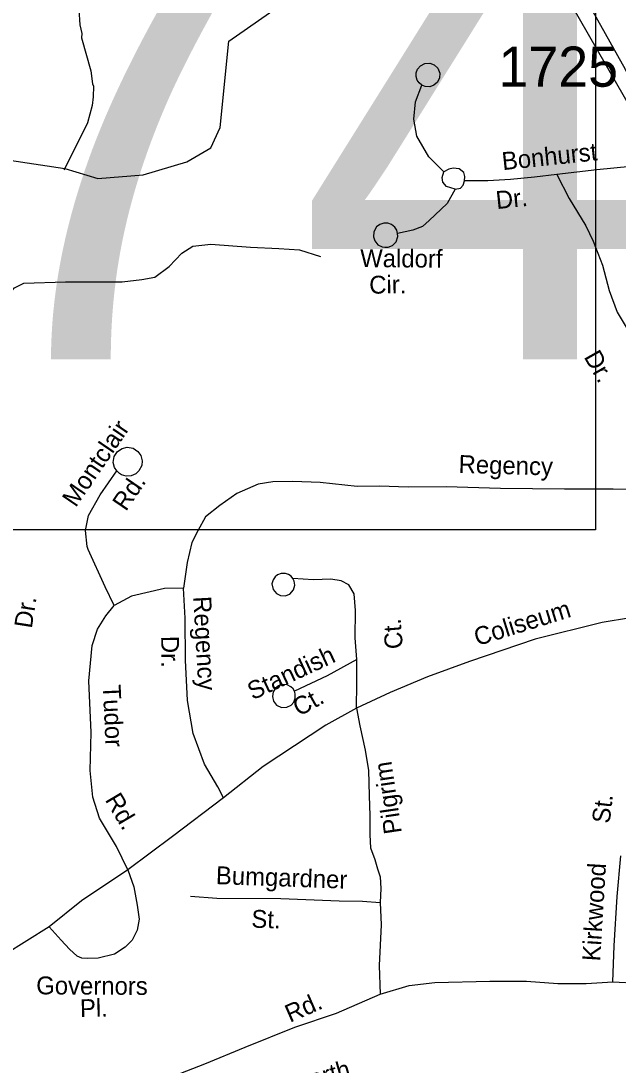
# Model space of a CAD drawing. Extents: x 1551653 to 1702041, y 811336 to 920032.
# Drawn here: x 1625117 to 1627310, y 864827 to 868663 of the extents above; entities that cross this region are included whole.
import ezdxf

# ---------------------------------------------------------------- set-up
doc = ezdxf.new("R2010")
doc.units = 0
for name, color, linetype in [('Old_Level_10', 7, 'Continuous'), ('Old_Level_3', 7, 'Continuous'), ('Old_Level_32', 7, 'Continuous'), ('Old_Level_35', 7, 'Continuous'), ('Old_Level_59', 7, 'Continuous'), ('Old_Level_62', 7, 'Continuous'), ('Old_Level_8', 7, 'Continuous')]:
    doc.layers.add(name, color=color, linetype=linetype)

msp = doc.modelspace()

# ---------------------------------------------------------------- linework, layer by layer
at = {"layer": 'Old_Level_10'}
msp.add_line((1625522.785, 865258.411), (1625522.785, 865258.411), dxfattribs=at)
at = {"layer": 'Old_Level_3'}
msp.add_lwpolyline([(1627227.437, 866793.501), (1620390.92, 866793.501), (1620390.92, 869712.102), (1627227.437, 869712.102), (1627227.437, 866793.501)], dxfattribs=at)
at = {"layer": 'Old_Level_32'}
for points in [[(1626726.586, 869473.225), (1626868.057, 869239.879), (1626965.149, 869051.78), (1627134.601, 868729.541), (1627465.223, 868153.673), (1627779.465, 867631.2), (1627924.419, 867351.621), (1628073.962, 867102.039), (1628177.926, 866911.414), (1628222.949, 866803.748), (1628260.665, 866717.936)], [(1628386.98, 866510.447), (1628327.349, 866705.607), (1628272.554, 866836.252), (1628224.483, 866920.266), (1628113.129, 867124.441), (1627963.828, 867373.618), (1627819.156, 867652.653), (1627701.132, 867862.308), (1627621.807, 867996.64), (1627537.075, 868152.997), (1627336.939, 868484.008), (1627207.667, 868715.522), (1627091.116, 869011.309)]]:
    msp.add_lwpolyline(points, dxfattribs=at)
at = {"layer": 'Old_Level_35'}
for points in [[(1626588.959, 868427.158), (1626578.926, 868435.767), (1626572.121, 868445.511), (1626568.375, 868458.195), (1626568.857, 868471.994), (1626573.325, 868485.111), (1626583.791, 868497.906), (1626599.772, 868506.387), (1626618.611, 868507.804), (1626635.087, 868501.265), (1626648.243, 868488.792), (1626655.094, 868471.443), (1626654.529, 868453.444), (1626647.006, 868437.788), (1626633.368, 868426.456), (1626619.041, 868420.544), (1626601.852, 868421.692), (1626588.959, 868427.158)], [(1626669.936, 868108.527), (1626614.411, 868163.087), (1626571.137, 868239.409), (1626559.789, 868301.476), (1626566.291, 868365.383), (1626588.959, 868427.158)], [(1626745.513, 868075.774), (1626747.236, 868091.548), (1626743.319, 868105.636), (1626726.996, 868119.773), (1626704.021, 868121.644), (1626687.945, 868118.366), (1626669.936, 868108.527)], [(1627419.587, 868133.743), (1627231.592, 868115.128), (1627085.569, 868098.484)], [(1626711.255, 868044.249), (1626680.048, 868054.688), (1626666.954, 868070.164), (1626664.1, 868087.231), (1626669.936, 868108.527)], [(1627085.569, 868098.484), (1627003.538, 868089.344), (1626915.5, 868080.125), (1626831.347, 868075.029), (1626745.513, 868075.774)], [(1627085.569, 868098.484), (1627130.601, 868010.118), (1627191.595, 867909.62), (1627219.072, 867853.429), (1627252.297, 867765.102), (1627277.441, 867672.937), (1627306.628, 867592.698), (1627393.137, 867447.855)], [(1626711.255, 868044.249), (1626682.787, 867992.398), (1626616.262, 867929.111), (1626592.006, 867907.389), (1626555.911, 867893.714), (1626499.845, 867882.244)], [(1626711.255, 868044.249), (1626731.15, 868048.448), (1626740.579, 868059.462), (1626745.513, 868075.774)], [(1626499.845, 867882.244), (1626497.272, 867893.504), (1626489.904, 867905.059), (1626478.486, 867914.498), (1626464.382, 867919.587), (1626450.186, 867920.076), (1626434.871, 867914.984), (1626423.083, 867906.017), (1626412.916, 867888.212), (1626411.938, 867869.623), (1626416.246, 867855.125), (1626428.162, 867840.676), (1626443.011, 867832.97), (1626453.381, 867831.159), (1626465.402, 867831.913), (1626481.541, 867838.189), (1626494.421, 867851.736), (1626501.403, 867870.207), (1626499.845, 867882.244)], [(1624623.024, 867648.403), (1624736.331, 867591.271), (1624811.948, 867540.706), (1624837.63, 867524.374), (1624877.853, 867514.552), (1624915.78, 867529.591), (1624991.983, 867576.871), (1625066.757, 867652.199), (1625092.974, 867681.884), (1625127.154, 867699.6), (1625281.133, 867704.079), (1625488.849, 867704.062), (1625560.88, 867713.406), (1625609.059, 867720.831), (1625661.293, 867760.394), (1625707.723, 867809.882), (1625747.864, 867835.483), (1625814.055, 867842.943), (1625959.705, 867831.378), (1626063.664, 867826.467), (1626139.609, 867821.723), (1626217.352, 867796.93)], [(1625468.561, 867010.465), (1625460.588, 867022.033), (1625455.959, 867040.337), (1625459.624, 867063.076), (1625470.982, 867080.455), (1625488.436, 867092.508), (1625507.337, 867096.928), (1625528.475, 867093.296), (1625546.648, 867081.521), (1625557.146, 867066.498), (1625562.143, 867046.386), (1625560.398, 867029.411), (1625549.604, 867010.419), (1625538.37, 866999.241), (1625521.815, 866991.971), (1625502.783, 866990.957), (1625486.271, 866995.694), (1625479.158, 867000.242), (1625468.561, 867010.465)], [(1625458.836, 866515.029), (1625426.008, 866583.533), (1625364.351, 866720.459), (1625360.595, 866732.542), (1625354.123, 866790.203), (1625365.172, 866846.466), (1625407.714, 866921.246), (1625468.561, 867010.465)], [(1627448.491, 866941.433), (1627292.632, 866942.998), (1627112.724, 866942.65), (1626878.837, 866944.999), (1626679.04, 866950.858), (1626539.149, 866950.297), (1626433.349, 866953.247), (1626351.279, 866952.112), (1626215.511, 866967.276), (1626115.715, 866970.304), (1626041.647, 866969.005), (1625987.661, 866961.498), (1625909.301, 866926.269), (1625846.985, 866882.906), (1625794.705, 866840.944), (1625767.179, 866789.927), (1625744.482, 866746.364), (1625727.179, 866672.673), (1625713.668, 866578.897)], [(1626115.803, 866614.36), (1626109.173, 866622.9), (1626099.498, 866629.301), (1626088.969, 866633.116), (1626072.359, 866633.051), (1626059.445, 866627.709), (1626050.489, 866620.288), (1626043.277, 866610.029), (1626038.96, 866594.507), (1626043.143, 866573.812), (1626055.052, 866559.163), (1626070.305, 866551.447), (1626087.493, 866550.498), (1626104.829, 866556.752), (1626118.356, 866572.487), (1626122.916, 866590.203), (1626120.997, 866604.048), (1626115.803, 866614.36)], [(1626350.691, 866316.631), (1626343.91, 866396.614), (1626345.54, 866496.637), (1626340.593, 866558.569), (1626321.239, 866590.981), (1626293.516, 866605.351), (1626255.629, 866611.922), (1626191.735, 866609.019), (1626115.803, 866614.36)], [(1625713.668, 866578.897), (1625643.813, 866577.913), (1625523.38, 866549.937), (1625458.836, 866515.029)], [(1625861.119, 865808.075), (1625839.538, 865849.138), (1625790.991, 865931.966), (1625748.852, 866044.486), (1625728.921, 866166.756), (1625721.319, 866314.793), (1625719.843, 866468.911), (1625713.668, 866578.897)], [(1625509.171, 865543.867), (1625468.282, 865629.342), (1625405.979, 865734.266), (1625381.317, 865810.808), (1625370.9, 865908.876), (1625375.336, 866048.662), (1625366.386, 866238.75), (1625378.62, 866368.373), (1625397.642, 866428.022), (1625428.262, 866477.628), (1625458.836, 866515.029)], [(1627610.712, 866511.187), (1627460.354, 866487.621), (1627252.14, 866453.025), (1627005.352, 866390.997), (1626764.359, 866309.039), (1626609.552, 866253.547), (1626472.709, 866195.889), (1626348.867, 866137.97)], [(1626350.691, 866316.631), (1626241.814, 866256.404), (1626121.013, 866200.424)], [(1626348.867, 866137.97), (1626351.108, 866228.573), (1626350.691, 866316.631)], [(1626121.013, 866200.424), (1626116.778, 866208.714), (1626108.139, 866216.893), (1626094.271, 866223.78), (1626078.694, 866225.296), (1626063.392, 866220.604), (1626051.611, 866212.038), (1626042.726, 866198.209), (1626040.38, 866181.247), (1626044.432, 866163.957), (1626055.744, 866149.518), (1626073.782, 866140.949), (1626093.605, 866141.546), (1626108.969, 866149.239), (1626118.802, 866160.447), (1626124.494, 866174.738), (1626124.626, 866191.145), (1626121.013, 866200.424)], [(1626348.867, 866137.97), (1626237.148, 866075.801), (1626006.739, 865923.587), (1625861.119, 865808.075)], [(1626348.867, 866137.97), (1626361.402, 866072.934), (1626381.297, 865983.351), (1626393.732, 865908.7), (1626396.219, 865816.629), (1626398.706, 865741.977), (1626398.706, 865672.303), (1626401.192, 865625.023), (1626416.114, 865582.721), (1626426.061, 865547.883), (1626436.009, 865518.023), (1626438.495, 865475.72), (1626436.846, 865424.388)], [(1625861.119, 865808.075), (1625672.96, 865667.213), (1625509.171, 865543.867)], [(1627291.188, 865132.699), (1627295.263, 865264.49), (1627306.352, 865446.167), (1627320.798, 865595.956)], [(1625509.171, 865543.867), (1625339.384, 865430.648), (1625219.978, 865334.815)], [(1625509.171, 865543.867), (1625530.913, 865481.189), (1625543.774, 865414.894), (1625550.926, 865362.919), (1625544.312, 865323.03), (1625525.739, 865285.386), (1625499.204, 865259.71), (1625460.874, 865234.474), (1625400.736, 865219.484), (1625360.687, 865218.096), (1625341.11, 865219.694), (1625323.039, 865226.666), (1625295.359, 865253.04), (1625264.007, 865285.694), (1625219.978, 865334.815)], [(1625740.145, 865447.728), (1625835.843, 865440.186), (1626071.535, 865438.404), (1626285.298, 865430.865), (1626371.115, 865429.523), (1626436.846, 865424.388), (1626439.586, 865342.486), (1626433.142, 865192.532), (1626435.713, 865087.084)], [(1625219.978, 865334.815), (1625056.396, 865231.475), (1624893.135, 865134.133), (1624758.168, 865070.432), (1624664.17, 865046.378)], [(1626435.713, 865087.084), (1626542.649, 865118.703), (1626637.434, 865130.865), (1626839.154, 865135.729), (1626973.482, 865135.744), (1627089.145, 865125.993), (1627193.206, 865126.282), (1627291.188, 865132.699)], [(1627291.188, 865132.699), (1627385.316, 865127.631), (1627497.581, 865132.648)], [(1625632.244, 864768.709), (1625792.648, 864831.948), (1625940.901, 864892.755), (1626123.179, 864965.722), (1626276.305, 865017.217), (1626435.713, 865087.084)]]:
    msp.add_lwpolyline(points, dxfattribs=at)
at = {"layer": 'Old_Level_59'}
msp.add_lwpolyline([(1622614.763, 867671.124), (1623619.481, 867836.392), (1623807.308, 867920.24), (1624002.998, 868059.641), (1624501.807, 868216.282), (1624780.831, 868195.032), (1625278.287, 868121.214), (1625398.893, 868083.842), (1625565.908, 868096.863), (1625725.805, 868144.495), (1625814.806, 868197.083), (1625848.844, 868271.824), (1625880.248, 868588.24), (1626058.52, 868711.934), (1626152.536, 868851.165), (1626189.185, 869075.073), (1626361.782, 869229.828)], dxfattribs=at)
at = {"layer": 'Old_Level_62'}
msp.add_lwpolyline([(1625329.55, 868704.382), (1625332.728, 868648.3), (1625340.213, 868616.209), (1625339.905, 868600.215), (1625373.944, 868479.645), (1625379.173, 868431.56), (1625383.069, 868423.46), (1625382.453, 868383.475), (1625377.942, 868351.59), (1625360.923, 868287.819), (1625278.287, 868121.214), (1625275.006, 868116.19)], dxfattribs=at)

# ---------------------------------------------------------------- texts
at = {"layer": 'Old_Level_10'}
for s, rotation, p in [('Bonhurst', 5.978106, (1626886.605, 868114.382)), ('Dr.', 5.978106, (1626864.467, 867971.264)), ('Waldorf', 359.531942, (1626362.522, 867758.593)), ('Cir.', 0.700108, (1626396.444, 867660.575)), ('Dr.', 299.68855, (1627182.992, 867428.795)), ('Montclair', 55.706456, (1625318.087, 866872.89)), ('Regency', 358.403139, (1626723.667, 867002.427)), ('Rd.', 55.706456, (1625502.3, 866858.418)), ('Dr.', 81.1541, (1625156.565, 866428.937)), ('Regency', 273.114586, (1625749.679, 866547.662)), ('Coliseum', 17.307258, (1626792.947, 866365.765)), ('Ct.', 94.473886, (1626520.055, 866357.727)), ('Dr.', 270.333303, (1625631.839, 866403.453)), ('Standish', 24.863792, (1625967.763, 866166.569)), ('Tudor', 272.695725, (1625417.256, 866222.923)), ('Ct.', 28.949392, (1626138.419, 866106.169)), ('Pilgrim', 98.390019, (1626516.256, 865680.718)), ('Rd.', 300.701419, (1625423.912, 865801.591)), ('St.', 83.412158, (1627279.069, 865712.266)), ('Bumgardner', 357.980031, (1625832.038, 865491.878)), ('Kirkwood', 86.507092, (1627243.957, 865206.967)), ('St.', 357.980031, (1625962.411, 865332.073)), ('Governors', 359.671753, (1625172.817, 865086.921)), ('Rd.', 23.687819, (1626104.876, 864981.953)), ('Pl.', 1.143106, (1625334.172, 865002.843)), ('Epworth', 15.940508, (1626022.692, 864695.767))]:
    msp.add_text(s, height=65.6167, rotation=rotation, dxfattribs=at).set_placement(p)
at = {"layer": 'Old_Level_3'}
msp.add_text('B-4745', height=1788.0542, dxfattribs=at).set_placement((1621080.334, 867419.736))
at = {"layer": 'Old_Level_8'}
msp.add_text('1725', height=147.6375, dxfattribs=at).set_placement((1626870.799, 868421.046))

doc.saveas('drawing.dxf')
